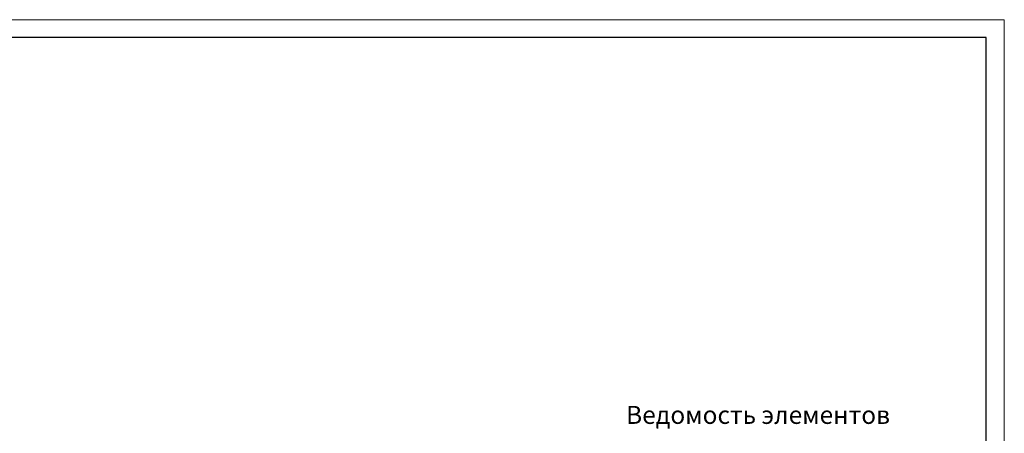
# Model space of a CAD drawing. Header units: millimetres. Extents: x 369815 to 1481759, y -423071 to -27917.
# Tile 295 of 380: x 696784 to 724143, y -180197 to -168693. Entities that reach past the tile are written whole.
import ezdxf

# ---------------------------------------------------------------- set-up
doc = ezdxf.new("R2010")
doc.units = ezdxf.units.MM
doc.layers.add('РАЗМЕРЫ', color=1, linetype='Continuous', lineweight=9)
doc.layers.add('ТОНКИЕ', color=7, linetype='Continuous', lineweight=9)
doc.layers.add('ТОЛСТЫЕ_ОСНОВНЫЕ', color=6, linetype='Continuous')
doc.styles.add('GOST-2.304_Type-B', font='GOST_Common.ttf')

# ---------------------------------------------------------------- blocks, each defined once
blk = doc.blocks.new('*U78')
at = {"layer": 'ТОЛСТЫЕ_ОСНОВНЫЕ', "color": 6}
blk.add_lwpolyline([(20, 5), (415, 5), (415, 292), (20, 292)], close=True, dxfattribs=at)
at = {"layer": 'ТОНКИЕ'}
blk.add_lwpolyline([(0, 0), (420, 0), (420, 297), (0, 297)], close=True, dxfattribs=at)

msp = doc.modelspace()

# ---------------------------------------------------------------- block references
at = {"xscale": 100, "yscale": 100, "zscale": 100}
msp.add_blockref('*U78', (682143.2, -198392.7, 3100), dxfattribs=at)

# ---------------------------------------------------------------- texts
at = {"layer": 'РАЗМЕРЫ', "insert": (717300.4, -179684.9, 3100), "char_height": 500, "attachment_point": 5, "style": 'GOST-2.304_Type-B'}
msp.add_mtext_dynamic_manual_height_columns('{\\C0;Ведомость элементов}', width=15225.227, gutter_width=15, heights=[0], dxfattribs=at)

doc.saveas('drawing.dxf')
